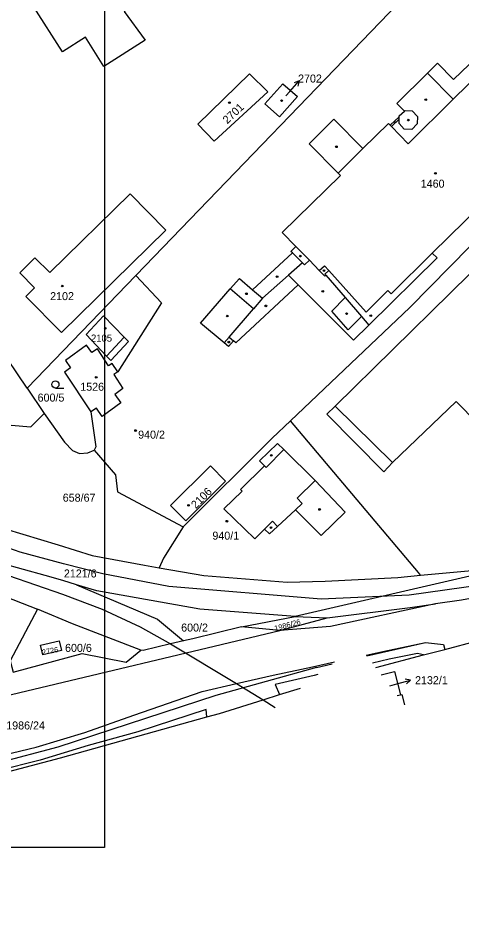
# Model space of a CAD drawing. Extents: x -679220 to -673243, y -1075091 to -1066557.
# Drawn here: x -675643.3 to -675549.1, y -1071518.3 to -1071323.9 of the extents above; entities that cross this region are included whole.
import ezdxf

# ---------------------------------------------------------------- set-up
doc = ezdxf.new("R2010")
doc.units = 0
for name, color, linetype in [('Default', 7, 'Continuous'), ('Hranice parcel', 7, 'Continuous'), ('Parcelní čísla', 7, 'Continuous'), ('Pop  PČ popisy', 7, 'Continuous'), ('Poz předměty', 7, 'Continuous'), ('Vnitřní kresba', 7, 'Continuous'), ('Značky budov', 7, 'Continuous'), ('Značky kultur', 7, 'Continuous')]:
    doc.layers.add(name, color=color, linetype=linetype)

msp = doc.modelspace()

# ---------------------------------------------------------------- linework, layer by layer
at = {"layer": 'Default'}
msp.add_lwpolyline([(-675625, -1071000), (-675625, -1071500), (-676250, -1071500), (-676250, -1071000)], close=True, dxfattribs=at)
at = {"layer": 'Hranice parcel'}
for p, q in [((-675641.41, -1071402.47), (-675675.87, -1071351.59)), ((-675618.33, -1071378.51), (-675641.41, -1071402.47)), ((-675641.41, -1071402.47), (-675637.78, -1071407.83)), ((-675538.99, -1071440.44), (-675584.49, -1071450.95)), ((-675557.81, -1071442.19), (-675542.4, -1071440.74)), ((-675648.68, -1071445.68), (-675639.2, -1071449.4)), ((-675595.91, -1071453.13), (-675584.49, -1071450.95)), ((-675552.7, -1071457.95), (-675545.77, -1071456.13)), ((-675562.77, -1071467.77), (-675562.11, -1071467.61))]:
    msp.add_line(p, q, dxfattribs=at)
for points in [[(-675535.61, -1071297.62), (-675558.78, -1071316.72), (-675618.33, -1071378.51)], [(-675633.9, -1071331.03), (-675640.05, -1071321.4), (-675621.33, -1071309.46), (-675614.86, -1071318.7), (-675620.79, -1071322.44), (-675616.34, -1071328.52), (-675625.11, -1071334.11), (-675629.05, -1071327.92), (-675633.9, -1071331.03)], [(-675596.33, -1071379.14), (-675593.53, -1071381.57), (-675585.04, -1071373.75), (-675585.39, -1071373.41), (-675584.34, -1071372.35), (-675587.21, -1071369.39), (-675574.87, -1071357.28), (-675575.36, -1071356.79), (-675581.51, -1071350.55), (-675576.23, -1071345.35), (-675570.09, -1071351.59), (-675564.67, -1071346.26), (-675564.27, -1071346.64), (-675562.35, -1071344.82), (-675562.35, -1071344.63), (-675561.26, -1071343.63), (-675562.89, -1071341.98), (-675556.38, -1071335.56), (-675554.24, -1071333.45), (-675550.8, -1071336.94), (-675542.44, -1071328.93)], [(-675601.69, -1071349.99), (-675605.17, -1071346.41), (-675594.17, -1071335.69), (-675590.25, -1071339.49), (-675601.69, -1071349.99)], [(-675585.45, -1071409.38), (-675574.03, -1071398.58), (-675560.09, -1071385.35), (-675513.42, -1071337.89), (-675512.29, -1071336.76)], [(-675587.09, -1071337.8), (-675583.98, -1071340.55), (-675587.78, -1071344.85), (-675590.89, -1071342.09), (-675587.09, -1071337.8)], [(-675527.27, -1071346.26), (-675555.35, -1071373.77), (-675554.33, -1071374.79), (-675568.82, -1071389.07), (-675572.11, -1071392.3), (-675583.86, -1071380.51), (-675597.05, -1071392.84), (-675597.58, -1071392.39), (-675598.61, -1071393.62), (-675599.53, -1071392.85), (-675604.57, -1071388.65), (-675598.26, -1071381.37), (-675596.33, -1071379.14)], [(-675505.59, -1071379.42), (-675541.13, -1071414.59), (-675550.25, -1071405.29), (-675563.81, -1071418.28), (-675565.65, -1071420.21), (-675577.74, -1071408.01), (-675575.99, -1071406.29), (-675526.95, -1071358.18)], [(-675641.68, -1071382.98), (-675639.84, -1071381.14), (-675643, -1071377.98), (-675639.77, -1071374.75), (-675636.61, -1071377.91), (-675619.55, -1071361.2), (-675611.99, -1071368.93), (-675634.15, -1071390.66), (-675641.68, -1071382.98)], [(-675618.33, -1071378.51), (-675612.89, -1071384.36), (-675622.18, -1071399)], [(-675620.82, -1071391.64), (-675625.19, -1071387.08), (-675628.87, -1071391.05), (-675624.53, -1071395.64), (-675623.64, -1071396.58), (-675619.92, -1071392.58), (-675620.82, -1071391.64)], [(-675622.18, -1071399), (-675623.36, -1071397.19), (-675624.17, -1071397.72), (-675626.5, -1071394.11), (-675627.68, -1071394.89), (-675628.8, -1071393.36), (-675633.27, -1071396.62), (-675632.19, -1071398.18), (-675633.49, -1071399.09), (-675627.86, -1071407.51)], [(-675622.18, -1071399), (-675622.98, -1071399.56), (-675621.06, -1071402.52), (-675622.8, -1071403.8), (-675621.51, -1071405.56), (-675625.49, -1071408.49), (-675626.67, -1071406.72), (-675627.86, -1071407.51)], [(-675651.56, -1071409.75), (-675640.62, -1071410.7), (-675637.78, -1071407.83)], [(-675637.78, -1071407.83), (-675633.49, -1071413.96), (-675631.76, -1071415.71), (-675630.31, -1071416.37), (-675628.51, -1071416.21), (-675627.21, -1071415.63)], [(-675627.86, -1071407.51), (-675626.8, -1071414.92), (-675627.21, -1071415.63)], [(-675585.45, -1071409.38), (-675589.37, -1071413.08), (-675608.26, -1071431.91)], [(-675557.81, -1071442.19), (-675558.28, -1071441.62), (-675585.45, -1071409.38)], [(-675630.91, -1071444.2), (-675633.82, -1071443.33), (-675637.59, -1071442.25), (-675646.83, -1071439.72), (-675665.6, -1071432.2), (-675683.61, -1071423.46), (-675702.02, -1071411.7)], [(-675627.21, -1071415.63), (-675622.66, -1071420.88), (-675622.23, -1071424.48), (-675608.26, -1071431.91)], [(-675607.7, -1071430.64), (-675610.93, -1071427.41), (-675602.49, -1071418.99), (-675599.26, -1071422.23), (-675607.7, -1071430.64)], [(-675446.03, -1071424.76), (-675469.71, -1071430.4), (-675515.7, -1071441.38), (-675527.18, -1071443.66), (-675537.94, -1071445.45), (-675549.16, -1071447.47), (-675554.65, -1071448.24)], [(-675646.12, -1071432.36), (-675634.84, -1071435.73), (-675627.63, -1071437.99), (-675616.48, -1071440.07), (-675613.37, -1071440.61)], [(-675608.26, -1071431.91), (-675612.47, -1071438.59), (-675613.37, -1071440.61)], [(-675613.37, -1071440.61), (-675603.89, -1071442.25), (-675586.16, -1071443.67), (-675578.09, -1071443.46), (-675562.67, -1071442.65), (-675557.81, -1071442.19)], [(-675584.49, -1071450.95), (-675604.76, -1071449.4), (-675626.65, -1071445.48), (-675630.91, -1071444.2)], [(-675630.91, -1071444.2), (-675613.7, -1071451.51), (-675608.2, -1071456.12)], [(-675554.65, -1071448.24), (-675576.98, -1071453.08), (-675587.75, -1071453.96), (-675595.91, -1071453.13)], [(-675584.49, -1071450.95), (-675577.69, -1071451.22), (-675560.05, -1071449.03), (-675554.65, -1071448.24)], [(-675639.2, -1071449.4), (-675645.04, -1071460.39), (-675644.38, -1071462.81)], [(-675617.27, -1071458.08), (-675631.78, -1071452.54), (-675639.2, -1071449.4)], [(-675595.91, -1071453.13), (-675606.22, -1071455.69), (-675608.2, -1071456.12)], [(-675638.59, -1071457.08), (-675634.65, -1071456.14), (-675634.16, -1071458.18), (-675638.1, -1071459.12), (-675638.59, -1071457.08)], [(-675608.2, -1071456.12), (-675610.97, -1071456.77), (-675616.79, -1071458.15), (-675617.27, -1071458.08)], [(-675569.37, -1071459.16), (-675564.88, -1071458.18), (-675556.76, -1071456.48), (-675552.97, -1071456.9), (-675552.7, -1071457.95)], [(-675567.36, -1071461.78), (-675557.23, -1071459.13), (-675552.7, -1071457.95)], [(-675644.38, -1071462.81), (-675629.71, -1071458.82), (-675620.39, -1071460.66), (-675617.27, -1071458.08)], [(-675765.01, -1071507.69), (-675720.68, -1071497.6), (-675701.7, -1071493), (-675681.33, -1071488.01), (-675670.56, -1071485.93), (-675653.21, -1071481.97), (-675639.53, -1071478.73), (-675629.19, -1071475.57), (-675618.73, -1071471.91), (-675604.22, -1071466.89), (-675596.96, -1071465.22), (-675589.14, -1071463.42), (-675580.81, -1071461.62), (-675576.11, -1071460.61)], [(-675566.17, -1071463.33), (-675563.37, -1071462.62), (-675562.11, -1071467.61)], [(-675762.66, -1071518.33), (-675718.98, -1071504.52), (-675696.21, -1071498.47), (-675686.03, -1071495.76), (-675667.73, -1071490.69), (-675659.08, -1071487.52), (-675634.37, -1071480.95), (-675603.24, -1071472.27), (-675600.58, -1071471.53), (-675591.26, -1071468.63), (-675587.81, -1071467.56), (-675583.37, -1071466.18)], [(-675562.11, -1071467.61), (-675561.82, -1071467.53), (-675561.26, -1071469.73)]]:
    msp.add_lwpolyline(points, dxfattribs=at)
at = {"layer": 'Pop  PČ popisy'}
for p, q in [((-675585.64, -1071339.44), (-675583.63, -1071337.21)), ((-675583.63, -1071337.21), (-675584.67, -1071337.62)), ((-675583.63, -1071337.21), (-675583.93, -1071338.29)), ((-675586.47, -1071340.37), (-675585.64, -1071339.44)), ((-675564.39, -1071465.66), (-675562.9, -1071465.26)), ((-675562.9, -1071465.26), (-675560, -1071464.48)), ((-675560, -1071464.48), (-675561.1, -1071464.26)), ((-675560, -1071464.48), (-675560.84, -1071465.23))]:
    msp.add_line(p, q, dxfattribs=at)
at = {"layer": 'Poz předměty'}
for p, q in [((-675642.88, -1071437.27), (-675649.56, -1071434.95)), ((-675633.71, -1071439.77), (-675642.88, -1071437.27)), ((-675625.32, -1071441.9), (-675633.71, -1071439.77)), ((-675645.36, -1071442.28), (-675633.93, -1071446.19)), ((-675611.33, -1071444.58), (-675625.32, -1071441.9)), ((-675540.34, -1071443.64), (-675560.28, -1071446.43)), ((-675633.93, -1071446.19), (-675625.5, -1071449.37)), ((-675578.95, -1071447.3), (-675611.33, -1071444.58)), ((-675560.28, -1071446.43), (-675578.95, -1071447.3)), ((-675625.5, -1071449.37), (-675617.43, -1071453.16)), ((-675617.43, -1071453.16), (-675610.97, -1071456.77)), ((-675610.97, -1071456.77), (-675596.96, -1071465.22)), ((-675596.96, -1071465.22), (-675591.26, -1071468.63)), ((-675591.26, -1071468.63), (-675588.72, -1071470.29))]:
    msp.add_line(p, q, dxfattribs=at)
at = {"layer": 'Vnitřní kresba'}
for p, q in [((-675550.9, -1071341.11), (-675540.54, -1071330.9)), ((-675556.38, -1071335.56), (-675550.9, -1071341.11)), ((-675560.49, -1071350.56), (-675550.9, -1071341.11)), ((-675562.36, -1071345.36), (-675562.35, -1071344.82)), ((-675561.26, -1071343.63), (-675561.09, -1071343.47)), ((-675561.09, -1071343.47), (-675559.58, -1071343.57)), ((-675559.58, -1071343.57), (-675558.49, -1071344.74)), ((-675558.49, -1071344.74), (-675558.55, -1071346.33)), ((-675564.27, -1071346.64), (-675564.04, -1071346.87)), ((-675564.04, -1071346.87), (-675562.36, -1071345.36)), ((-675564.04, -1071346.87), (-675560.49, -1071350.56)), ((-675562.38, -1071346.28), (-675562.36, -1071345.36)), ((-675561.28, -1071347.46), (-675562.38, -1071346.28)), ((-675558.55, -1071346.33), (-675559.72, -1071347.5)), ((-675559.72, -1071347.5), (-675561.28, -1071347.46)), ((-675575.36, -1071356.79), (-675570.09, -1071351.59)), ((-675581.46, -1071375.31), (-675584.34, -1071372.35)), ((-675585.04, -1071373.75), (-675582.91, -1071375.87)), ((-675555.35, -1071373.77), (-675564.06, -1071382.44)), ((-675582.91, -1071375.87), (-675585.89, -1071378.48)), ((-675582.51, -1071376.26), (-675582.91, -1071375.87)), ((-675582.51, -1071376.26), (-675581.46, -1071375.31)), ((-675579.38, -1071377.45), (-675581.46, -1071375.31)), ((-675579.38, -1071377.45), (-675578.24, -1071376.49)), ((-675578.17, -1071378.69), (-675579.38, -1071377.45)), ((-675577.35, -1071377.48), (-675578.24, -1071376.49)), ((-675578.16, -1071378.27), (-675577.35, -1071377.48)), ((-675577.95, -1071378.49), (-675578.16, -1071378.27)), ((-675569.39, -1071386.3), (-675577.35, -1071377.48)), ((-675585.89, -1071378.48), (-675591.45, -1071383.37)), ((-675585.89, -1071378.48), (-675583.86, -1071380.51)), ((-675578.17, -1071378.69), (-675577.95, -1071378.49)), ((-675577.95, -1071378.49), (-675573.85, -1071383.23)), ((-675593.34, -1071385.6), (-675598.26, -1071381.37)), ((-675593.53, -1071381.57), (-675591.45, -1071383.37)), ((-675564.78, -1071381.72), (-675569.39, -1071386.3)), ((-675564.06, -1071382.44), (-675564.78, -1071381.72)), ((-675591.45, -1071383.37), (-675593.34, -1071385.6)), ((-675576.71, -1071386.1), (-675573.85, -1071383.23)), ((-675573.85, -1071383.23), (-675570.39, -1071387.24)), ((-675598.49, -1071391.64), (-675593.34, -1071385.6)), ((-675573.19, -1071390.07), (-675576.71, -1071386.1)), ((-675570.39, -1071387.24), (-675573.19, -1071390.07)), ((-675570.39, -1071387.24), (-675568.82, -1071389.07)), ((-675624.53, -1071395.64), (-675620.82, -1071391.64)), ((-675599.53, -1071392.85), (-675598.49, -1071391.64)), ((-675598.49, -1071391.64), (-675597.58, -1071392.39)), ((-675575.99, -1071406.29), (-675563.81, -1071418.28)), ((-675592.03, -1071417.9), (-675588.26, -1071414.19)), ((-675588.26, -1071414.19), (-675586.91, -1071415.52)), ((-675590.63, -1071419.31), (-675586.91, -1071415.52)), ((-675586.91, -1071415.52), (-675580.25, -1071422.11)), ((-675596.1, -1071424), (-675590.98, -1071418.96)), ((-675590.98, -1071418.96), (-675592.03, -1071417.9)), ((-675590.98, -1071418.96), (-675590.63, -1071419.31)), ((-675580.25, -1071422.11), (-675584.07, -1071425.84)), ((-675580.25, -1071422.11), (-675573.82, -1071428.77)), ((-675599.61, -1071428.11), (-675595.75, -1071424.35)), ((-675595.75, -1071424.35), (-675596.1, -1071424)), ((-675584.07, -1071425.84), (-675583.01, -1071426.98)), ((-675593.03, -1071434.43), (-675599.61, -1071428.11)), ((-675584.39, -1071428.27), (-675588.24, -1071431.85)), ((-675583.01, -1071426.98), (-675584.39, -1071428.27)), ((-675578.94, -1071433.78), (-675584.39, -1071428.27)), ((-675573.82, -1071428.77), (-675578.94, -1071433.78)), ((-675589.3, -1071430.71), (-675590.98, -1071432.39)), ((-675588.24, -1071431.85), (-675589.3, -1071430.71)), ((-675590.98, -1071432.39), (-675593.03, -1071434.43)), ((-675590.98, -1071432.39), (-675589.94, -1071433.43)), ((-675589.94, -1071433.43), (-675588.24, -1071431.85)), ((-675587.75, -1071453.96), (-675577.69, -1071451.22)), ((-675658.17, -1071470.73), (-675587.75, -1071453.96)), ((-675569.24, -1071459.33), (-675556.76, -1071456.48)), ((-675558.48, -1071458.84), (-675564.47, -1071460.03)), ((-675557.23, -1071459.13), (-675558.48, -1071458.84)), ((-675579.94, -1071461.77), (-675601.36, -1071467.74)), ((-675579.94, -1071461.77), (-675576.64, -1071461.02)), ((-675564.47, -1071460.03), (-675568.07, -1071460.87)), ((-675580.45, -1071463.48), (-675588.74, -1071465.42)), ((-675579.63, -1071463.31), (-675580.45, -1071463.48)), ((-675588.74, -1071465.42), (-675587.81, -1071467.56)), ((-675601.36, -1071467.74), (-675634.89, -1071478.69)), ((-675603.4, -1071470.74), (-675617.92, -1071475.43)), ((-675603.24, -1071472.27), (-675603.4, -1071470.74)), ((-675617.92, -1071475.43), (-675628.49, -1071478.33)), ((-675634.89, -1071478.69), (-675660.16, -1071485.45)), ((-675628.49, -1071478.33), (-675638.63, -1071481.45)), ((-675638.63, -1071481.45), (-675652.11, -1071484.81))]:
    msp.add_line(p, q, dxfattribs=at)
at = {"layer": 'Značky budov'}
for centre, radius in [((-675587.36, -1071341.4), 0.175), ((-675556.72, -1071341.2), 0.175), ((-675598.44, -1071341.84), 0.175), ((-675563.28, -1071345.95), 0.117), ((-675560.43, -1071345.53), 0.175), ((-675575.7, -1071351.19), 0.175), ((-675554.67, -1071356.84), 0.175), ((-675583.39, -1071374.42), 0.175), ((-675578.36, -1071377.48), 0.175), ((-675588.31, -1071378.78), 0.175), ((-675633.95, -1071380.77), 0.175), ((-675578.61, -1071381.9), 0.175), ((-675594.83, -1071382.42), 0.175), ((-675590.7, -1071384.99), 0.175), ((-675598.89, -1071387.14), 0.175), ((-675573.54, -1071386.64), 0.175), ((-675568.41, -1071387.06), 0.175), ((-675624.8, -1071389.75), 0.175), ((-675598.57, -1071392.68), 0.175), ((-675626.75, -1071400.18), 0.175), ((-675618.39, -1071411.47), 0.175), ((-675589.54, -1071416.73), 0.175), ((-675607.14, -1071427.34), 0.175), ((-675579.3, -1071428.22), 0.175), ((-675598.98, -1071430.72), 0.175), ((-675589.6, -1071432.07), 0.175)]:
    msp.add_circle(centre, radius, dxfattribs=at)
at = {"layer": 'Značky kultur'}
msp.add_line((-675635.41, -1071402.43), (-675633.66, -1071402.43), dxfattribs=at)
msp.add_circle((-675635.41, -1071401.68), 0.75, dxfattribs=at)

# ---------------------------------------------------------------- texts
at = {"layer": 'Parcelní čísla'}
for s, height, p in [('2702', 1.7, (-675583.86, -1071337.55)), ('1460', 1.7, (-675557.79, -1071359.88)), ('2102', 1.7, (-675636.54, -1071383.77)), ('2105', 1.5, (-675627.85, -1071392.58)), ('1526', 1.7, (-675630.14, -1071403.01)), ('600/5', 1.7, (-675639.2, -1071405.32)), ('940/2', 1.7, (-675617.84, -1071413.18)), ('658/67', 1.7, (-675633.86, -1071426.57)), ('940/1', 1.7, (-675602.06, -1071434.64)), ('2121/6', 1.7, (-675633.62, -1071442.67)), ('600/2', 1.7, (-675608.7, -1071454.16)), ('600/6', 1.7, (-675633.37, -1071458.48)), ('2132/1', 1.7, (-675559, -1071465.34)), ('1986/24', 1.7, (-675645.87, -1071474.95))]:
    msp.add_text(s, height=height, dxfattribs=at).set_placement(p)
for s, height, rotation, p in [('2701', 1.7, 43, (-675598.91, -1071346.44)), ('2106', 1.7, 45, (-675605.58, -1071428.17)), ('1986/26', 1.14, 15, (-675588.72, -1071454.07)), ('2726', 1.139, 11, (-675638.15, -1071459.15))]:
    msp.add_text(s, height=height, rotation=rotation, dxfattribs=at).set_placement(p)

doc.saveas('drawing.dxf')
